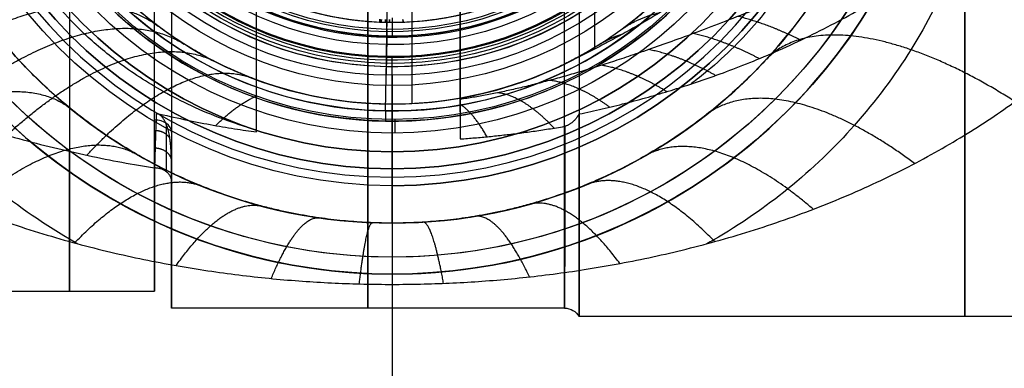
# Model space of a CAD drawing. Header units: centimetres. Extents: x -11 to 25.4, y -15 to 20.7.
# Tile 897 of 1056: x 6.4 to 9.3, y -1.9 to -0.9. Entities that reach past the tile are written whole.
import ezdxf

# ---------------------------------------------------------------- set-up
doc = ezdxf.new("R2010")
doc.units = ezdxf.units.CM
doc.layers.add('Default', color=7, linetype='Continuous', true_color=0x000000)

msp = doc.modelspace()

# ---------------------------------------------------------------- linework, layer by layer
at = {"layer": 'Default'}
for p, q in [((8.0965, -0.9874, -2.05), (8.0965, 0.9874, -2.05)), ((7.1, -1.105, -1.6466), (7.1, -0.5927, -1.6466)), ((7.4844, -0.9298, -4.1), (7.487, -0.7749, -4.1)), ((7.484, -0.9499, -3.3), (7.4866, -0.7949, -3.3)), ((7.5584, -1.1485, -2.4), (7.5584, -0.864, -2.4)), ((7.5, -0.8962, -3.0462), (7.5, -0.95, -3.1)), ((7.484, -0.9528, -3.6487), (7.4825, -1.0388, -3.338)), ((7.4844, -0.9298, -4.1), (7.4842, -0.9367, -4.078)), ((7.5, -0.95, -3.1), (7.5, -0.95, -3.3)), ((7.7, -1.1722, -1.4612), (7.7, -0.963, -1.4612)), ((7.483, -1.013, -4.078), (7.4828, -1.0199, -4.1)), ((7.5, -1.5, -3.3), (7.5, -1.01, -3.3)), ((7.4803, -1.1698, -4.1), (7.4828, -1.0199, -4.1)), ((7.4816, -1.0948, -3.75), (7.4827, -1.0299, -3.75)), ((7.5, -1.065, -3.72), (7.5, -1.095, -3.75)), ((7.5, -1.065, -3.48), (7.5, -1.065, -3.72)), ((7.5, -1.065, -3.48), (7.5, -1.095, -3.45)), ((7.5, -1.095, -3.45), (7.5, -1.6, -3.45)), ((7.5, -1.15, -2.4), (7.5, -1.15, -2.05)), ((7.4803, -1.1698, -3.75), (7.4798, -1.1998, -3.78)), ((7.4803, -1.1698, -4.1), (7.4798, -1.1998, -4.07)), ((7.5, -1.17, -3.75), (7.5, -1.195, -3.75)), ((7.4798, -1.1998, -3.78), (7.4798, -1.1998, -4.07)), ((7.5, -1.235, -4.82), (7.5, -1.365, -4.95)), ((7.5, -1.235, -3.79), (7.5, -1.235, -4.82)), ((7.5, -1.29, -5.4), (7.5, -1.34, -5.4)), ((7.5, -1.365, -4.95), (7.5, -1.39, -4.95)), ((7.5, -1.39, -5), (7.5, -3.275, -5)), ((7.5, -1.5, -3.3), (7.5, -1.5, -1.7472)), ((7.5, -1.6, -3.45), (7.5, -1.65, -3.5)), ((7.5, -1.6, -4.95), (7.5, -3.275, -4.95)), ((7.5, -1.6, -4.95), (7.5, -1.65, -4.9)), ((7.5, -1.65, -3.5), (7.5, -1.65, -4.9)), ((6.3, -1.7), (6.8, -1.7)), ((8.0074, -1.75), (6.85, -1.75)), ((10.1339, -1.775), (8.0502, -1.775))]:
    msp.add_line(p, q, dxfattribs=at)
for centre, radius, start, end in [((7.5, 0, -5.15), 3.475, 90, 270), ((7.5, 0, -7.45), 3.475, 90, 270), ((7.5, 0, -6.3), 3.475, 90, 270), ((7.5, 0, -5.15), 3.475, 270, 90), ((7.5, 0, -7.45), 3.475, 270, 90), ((7.5, 0, -6.3), 3.475, 270, 90), ((7.5, 0, -6.3), 3.425, 90, 270), ((7.5, 0, -6.3), 3.425, 270, 90), ((7.5, 0, -4.95), 3.275, 90, 270), ((7.5, 0, -4.95), 3.275, 270, 90), ((7.5, 0, -4.95), 1.39, 270, 90), ((7.5, 0, -5.4), 1.34, 90, 270), ((7.5, 0, -5.225), 1.34, 90, 270), ((7.5, 0, -5.4), 1.34, 270, 90), ((7.5, 0, -5.225), 1.34, 270, 90), ((7.5, 0, -5.225), 1.29, 90, 270), ((7.5, 0, -5.225), 1.29, 270, 90), ((7.5, 0, -3.78), 1.2, 179.0364, 359.0364), ((7.5, 0, -3.75), 1.17, 179.0364, 359.0364), ((7.5, 0, -3.338), 1.0389, 179.0364, 359.0364), ((7.5, 0, -4.1), 1.0201, 179.0364, 359.0364), ((7.5, 0, -3.6487), 0.9529, 179.0364, 359.0364), ((7.5, 0, -3.1), 0.95, 180, 0), ((7.5, 0, -3.3), 0.95, 180, 0), ((7.5, 0, -3.5), 1.65, 180, 360), ((7.5, 0, -3.3), 1.5, 180, 0), ((7.5, 0, -4.95), 1.365, 180, 360), ((7.5, 0, -5), 3.275, 270, 348.9474), ((7.5, 0, -4.95), 3.275, 270, 347.3684), ((7.5, 0, -4.95), 3.275, 192.8571, 270), ((7.5, 0, -5), 3.275, 192.8571, 270), ((7.5, 0, -2.1758), 1.15, 238.755, 301.2448), ((7.5, 0, -2.5235), 1.5, 223.2504, 316.7496)]:
    msp.add_arc(centre, radius, start, end, dxfattribs=at)
at = {"layer": 'Default', "extrusion": (0, 0, -1)}
for centre, radius, start, end in [((-7.5, 0, 7.45), 3.425, 270, 90), ((-7.5, 0, 5.15), 3.425, 270, 90), ((-7.5, 0, 5.15), 3.425, 90, 270), ((-7.5, 0, 7.45), 3.425, 90, 270), ((-7.5, 0, 5), 3.275, 270, 90), ((-7.5, 0, 5), 3.275, 90, 270), ((-7.5, 0, 5), 1.39, 270, 90), ((-7.5, 0, 4.95), 1.39, 270, 90), ((-7.5, 0, 5), 1.39, 90, 270), ((-7.5, 0, 5.05), 1.34, 270, 90), ((-7.5, 0, 5.05), 1.34, 90, 270), ((-7.5, 0, 5.4), 1.29, 270, 90), ((-7.5, 0, 5.05), 1.29, 270, 90), ((-7.5, 0, 5.05), 1.29, 90, 270), ((-7.5, 0, 5.4), 1.29, 90, 270), ((-7.5, 0, 4.07), 1.2, 180.9636, 0.9636), ((-7.5, 0, 3.925), 1.2, 180.9636, 0.9636), ((-7.5, 0, 4.1), 1.17, 180.9636, 0.9636), ((-7.5, 0, 3.75), 1.095, 180, 0), ((-7.5, 0, 3.33), 1.04, 180.9636, 0.9636), ((-7.5, 0, 3.75), 1.03, 180.9636, 0.9636), ((-7.5, 0, 3.3), 1.01, 180.9636, 0.9636), ((-7.5, 0, 4.078), 1.0131, 180.9636, 0.9636), ((-7.5, 0, 3.3), 1.01, 180.9636, 0.9636), ((-7.5, 0, 4.05), 0.975, 180.9636, 0.9636), ((-7.5, 0, 3.67), 0.95, 180.9636, 0.9636), ((-7.5, 0, 3.2), 0.95, 180, 0), ((-7.5, 0, 4.078), 0.9369, 180.9636, 0.9636), ((-7.5, 0, 4.1), 0.9299, 180.9636, 0.9636), ((-7.5, 0, 3.02), 0.875, 208.1958, 0.9636), ((-7.5, 0, 3.45), 1.6, 180, 0), ((-7.5, 0, 4.82), 1.235, 180, 0), ((-7.5, 0, 3.79), 1.235, 180, 0), ((-7.5, 0, 4.305), 1.235, 180, 0), ((-7.5, 0, 3.75), 1.195, 180, 0), ((-7.5, 0, 3.45), 1.095, 180, 0), ((-7.5, 0, 3.72), 1.065, 180, 0), ((-7.5, 0, 3.48), 1.065, 180, 0), ((-7.5, 0, 3.6), 1.065, 180, 0), ((-7.5, 0, 2.7601), 0.875, 191.6034, 357.2552), ((-7.5, 0, 4.95), 1.6, 200.8726, 339.1274), ((-7.5, 0, 4.2), 1.65, 205.0335, 334.9665), ((-7.5, 0, 2.4), 1.15, 228.8389, 311.1612), ((-7.5, 0, 2.05), 1.15, 244.599, 290.3544)]:
    msp.add_arc(centre, radius, start, end, dxfattribs=at)
at = {"layer": 'Default', "extrusion": (1, 0, 0)}
for centre, radius, start, end in [((0, 0, 6.55), 1.7, 319.3066, 220.6934), ((0, 0, 6.85), 1.75, 89.9229, 218.105), ((0, 0, 6.85), 1.75, 90, 218.105), ((0, 0, 7.1), 1.75, 225.2639, 270)]:
    msp.add_arc(centre, radius, start, end, dxfattribs=at)
at = {"layer": 'Default', "extrusion": (-1, -7.22537e-08, 3.07858e-06)}
msp.add_arc((0, 0, -6.8), 1.7, 321.8952, 218.1053, dxfattribs=at)
at = {"layer": 'Default', "extrusion": (-1, 0, 0)}
for centre, radius, start, end in [((0, 0, -7.4276), 1.75, 270, 90), ((0, 0, -9.1857), 1.775, 291.6856, 90), ((0, 0, -7.7), 1.75, 283.7291, 315.6927), ((1.39, -5.05, -7.5), 0.1, 90, 180), ((1.39, -5.05, -7.5), 0.05, 90, 180)]:
    msp.add_arc(centre, radius, start, end, dxfattribs=at)
at = {"layer": 'Default', "extrusion": (-1, -7.43639e-16, -0.000408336)}
msp.add_arc((-0.0002, -0.0034, -8.0074), 1.7501, 313.9855, 89.991, dxfattribs=at)
at = {"layer": 'Default', "extrusion": (1, -1.63166e-16, 9.52141e-05)}
msp.add_arc((0.0002, -0.0011, 8.0502), 1.7754, 90.009, 228.3893, dxfattribs=at)
at = {"layer": 'Default', "extrusion": (4.6091e-08, 1.34296e-09, 1)}
msp.add_arc((7.5, 0, -4.9), 1.65, 205.0335, 334.9665, dxfattribs=at)
at = {"layer": 'Default', "extrusion": (0.999859, -0.016818, 0)}
for centre, radius, start, end in [((-0.9039, -3.67, 7.4989), 0.08, 270, 15.4762), ((-0.8489, -4.09, 7.4989), 0.04, 17.5, 162.5), ((-0.8839, -3.33, 7.4989), 0.03, 90, 180), ((-0.8839, -3.33, 7.4989), 0.03, 180, 195.4762)]:
    msp.add_arc(centre, radius, start, end, dxfattribs=at)
at = {"layer": 'Default', "extrusion": (0, 0.71026, 0.70394)}
msp.add_arc((-6.8, 1.75), 0.05, 180, 269.9939, dxfattribs=at)
at = {"layer": 'Default', "extrusion": (0.99998, 0.006398, 0)}
msp.add_arc((-1.243, -3.79, 7.4998), 0.04, 90, 180, dxfattribs=at)
at = {"layer": 'Default', "extrusion": (0, 0.000259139, -1)}
msp.add_arc((-8.0067, -1.8), 0.05, 90.834, 150.3989, dxfattribs=at)
at = {"layer": 'Default'}
for points, degree in [([(7.1, -1.0782, -2.05), (7.1, 0, -2.05), (7.1, 1.0782, -2.05)], 2), ([(5, 0, -2.05), (5, -0.0158, -2.05), (5.0007, -0.0476, -2.0496), (5.0037, -0.0953, -2.048), (5.0088, -0.1432, -2.0452), (5.0159, -0.1913, -2.0412), (5.0252, -0.2397, -2.0361), (5.0367, -0.2883, -2.0298), (5.0505, -0.3372, -2.0223), (5.0666, -0.3865, -2.0134), (5.0853, -0.4363, -2.0033), (5.1066, -0.4864, -1.9917), (5.1307, -0.5371, -1.9786), (5.1578, -0.5883, -1.964), (5.188, -0.64, -1.9478), (5.2214, -0.6922, -1.9299), (5.2583, -0.7447, -1.9102), (5.299, -0.7977, -1.8887), (5.3439, -0.8512, -1.8652), (5.3929, -0.9051, -1.8397), (5.4463, -0.9589, -1.8122), (5.5042, -1.0127, -1.7827), (5.567, -1.0663, -1.7512), (5.6347, -1.1196, -1.7177), (5.7077, -1.1723, -1.6822), (5.7858, -1.2239, -1.645), (5.8689, -1.2742, -1.6063), (5.9568, -1.3228, -1.5665), (6.0491, -1.3692, -1.5261), (6.1451, -1.4129, -1.4857), (6.2438, -1.4535, -1.446), (6.3443, -1.4907, -1.4075), (6.4456, -1.5242, -1.3712), (6.5467, -1.5539, -1.3373), (6.6464, -1.5799, -1.3064), (6.7445, -1.6023, -1.2789), (6.8405, -1.6212, -1.2547), (6.9343, -1.6372, -1.2338), (7.0259, -1.6502, -1.2163), (7.1154, -1.6607, -1.2019), (7.2031, -1.6687, -1.1907), (7.2891, -1.6746, -1.1824), (7.3739, -1.6785, -1.1769), (7.4579, -1.6804, -1.1742), (7.5416, -1.6804, -1.1742), (7.6256, -1.6785, -1.1769), (7.7104, -1.6747, -1.1823), (7.7964, -1.6688, -1.1907), (7.8841, -1.6607, -1.2019), (7.9736, -1.6503, -1.2162), (8.0652, -1.6372, -1.2337), (8.159, -1.6213, -1.2546), (8.2551, -1.6023, -1.2788), (8.3531, -1.58, -1.3063), (8.4528, -1.5541, -1.3372), (8.5539, -1.5243, -1.371), (8.6553, -1.4908, -1.4074), (8.7559, -1.4536, -1.4459), (8.8547, -1.4129, -1.4857), (8.9509, -1.3692, -1.5261), (9.0432, -1.3227, -1.5666), (9.1309, -1.2742, -1.6063), (9.214, -1.224, -1.6449), (9.2921, -1.1724, -1.6821), (9.3652, -1.1196, -1.7177), (9.4332, -1.0662, -1.7513), (9.4961, -1.0125, -1.7829), (9.554, -0.9587, -1.8123), (9.6072, -0.9049, -1.8398), (9.6562, -0.8511, -1.8653), (9.701, -0.7976, -1.8888), (9.7417, -0.7447, -1.9102), (9.7786, -0.6922, -1.9299), (9.812, -0.64, -1.9478), (9.8422, -0.5883, -1.964), (9.8693, -0.5371, -1.9786), (9.8934, -0.4864, -1.9917), (9.9147, -0.4362, -2.0033), (9.9334, -0.3865, -2.0134), (9.9495, -0.3372, -2.0223), (9.9633, -0.2883, -2.0298), (9.9748, -0.2397, -2.0361), (9.9841, -0.1913, -2.0412), (9.9912, -0.1432, -2.0452), (9.9963, -0.0953, -2.048), (9.9993, -0.0476, -2.0496), (10, -0.0158, -2.05), (10, 0, -2.05)], 3), ([(9, 0, -3.05), (9, -0.0145, -3.05), (8.9996, -0.0436, -3.0494), (8.9977, -0.0875, -3.0468), (8.9944, -0.1315, -3.0424), (8.9899, -0.1757, -3.0362), (8.984, -0.2202, -3.0282), (8.9767, -0.2649, -3.0182), (8.9679, -0.31, -3.0062), (8.9575, -0.3556, -2.9922), (8.9455, -0.4017, -2.9759), (8.9317, -0.4483, -2.9574), (8.9161, -0.4955, -2.9365), (8.8985, -0.5433, -2.9129), (8.8786, -0.5918, -2.8865), (8.8565, -0.6409, -2.8573), (8.832, -0.6906, -2.825), (8.8047, -0.7409, -2.7894), (8.7745, -0.7917, -2.7503), (8.7413, -0.8429, -2.7077), (8.7048, -0.8944, -2.6615), (8.6648, -0.9459, -2.6117), (8.6213, -0.9971, -2.5582), (8.574, -1.048, -2.501), (8.5229, -1.0979, -2.4408), (8.4684, -1.1463, -2.3783), (8.4111, -1.1924, -2.3144), (8.3513, -1.2358, -2.2502), (8.2903, -1.2756, -2.1875), (8.2295, -1.3113, -2.128), (8.1702, -1.3425, -2.0731), (8.1129, -1.3696, -2.0233), (8.0582, -1.3927, -1.9789), (8.0068, -1.4121, -1.9401), (7.9583, -1.4286, -1.9063), (7.9125, -1.4424, -1.8771), (7.8691, -1.4541, -1.8519), (7.8279, -1.4639, -1.8302), (7.7886, -1.4721, -1.8118), (7.7511, -1.479, -1.7962), (7.7148, -1.4847, -1.7831), (7.6797, -1.4893, -1.7723), (7.6456, -1.493, -1.7636), (7.6124, -1.4959, -1.7569), (7.5799, -1.498, -1.7519), (7.5476, -1.4994, -1.7487), (7.5157, -1.5, -1.7471), (7.4838, -1.5, -1.7471), (7.4519, -1.4993, -1.7487), (7.4197, -1.498, -1.752), (7.3871, -1.4959, -1.757), (7.3539, -1.493, -1.7638), (7.3197, -1.4893, -1.7725), (7.2846, -1.4846, -1.7833), (7.2484, -1.4789, -1.7964), (7.2107, -1.472, -1.8121), (7.1712, -1.4637, -1.8307), (7.1296, -1.4538, -1.8526), (7.0861, -1.442, -1.878), (7.0403, -1.4281, -1.9073), (6.9917, -1.4116, -1.9412), (6.9402, -1.392, -1.9801), (6.8855, -1.3688, -2.0246), (6.8283, -1.3417, -2.0745), (6.7692, -1.3105, -2.1292), (6.7087, -1.275, -2.1886), (6.6478, -1.2352, -2.2511), (6.5881, -1.1918, -2.3152), (6.5308, -1.1456, -2.3792), (6.4765, -1.0974, -2.4415), (6.4255, -1.0475, -2.5016), (6.3782, -0.9965, -2.5588), (6.3346, -0.9452, -2.6123), (6.2948, -0.8938, -2.6621), (6.2584, -0.8424, -2.7082), (6.2252, -0.7913, -2.7507), (6.1952, -0.7406, -2.7896), (6.168, -0.6904, -2.8251), (6.1434, -0.6408, -2.8573), (6.1213, -0.5918, -2.8865), (6.1015, -0.5433, -2.9129), (6.0839, -0.4955, -2.9364), (6.0683, -0.4483, -2.9574), (6.0545, -0.4017, -2.9759), (6.0425, -0.3556, -2.9922), (6.0321, -0.31, -3.0062), (6.0233, -0.2649, -3.0182), (6.016, -0.2202, -3.0282), (6.0101, -0.1757, -3.0362), (6.0056, -0.1315, -3.0424), (6.0023, -0.0875, -3.0468), (6.0004, -0.0436, -3.0494), (6, -0.0145, -3.05), (6, 0, -3.05)], 3), ([(9.0931, 0, -2.05), (9.0931, -0.0079, -2.05), (9.0926, -0.0237, -2.05), (9.0906, -0.0474, -2.05), (9.0871, -0.0713, -2.05), (9.0821, -0.0957, -2.05), (9.0755, -0.1209, -2.05), (9.067, -0.147, -2.05), (9.0565, -0.1742, -2.05), (9.0437, -0.2028, -2.05), (9.0283, -0.2328, -2.05), (9.01, -0.2642, -2.05), (8.9884, -0.2976, -2.05), (8.9628, -0.3333, -2.05), (8.9326, -0.3713, -2.05), (8.897, -0.4123, -2.05), (8.8551, -0.4566, -2.05), (8.8055, -0.5048, -2.05), (8.7476, -0.5568, -2.05), (8.6784, -0.6142, -2.05), (8.5982, -0.6759, -2.05), (8.5192, -0.7325, -2.05), (8.4459, -0.7821, -2.05), (8.3812, -0.8238, -2.05), (8.3237, -0.8594, -2.05), (8.2726, -0.89, -2.05), (8.2255, -0.9172, -2.05), (8.1803, -0.9426, -2.05), (8.1344, -0.9676, -2.05), (8.0876, -0.9922, -2.05), (8.0404, -1.0161, -2.05), (8.009, -1.0314, -2.05), (7.9933, -1.0388, -2.05)], 3), ([(7.7, -1.1359, -1.7), (7.7, -0.7756, -1.7), (7.7, -0.4153, -1.7)], 2), ([(9.3343, -0.5105, -1.7), (9.2903, -0.5353, -1.7), (9.1997, -0.5843, -1.7), (9.048, -0.6604, -1.7), (8.9042, -0.7279, -1.7), (8.7815, -0.7825, -1.7), (8.6708, -0.8298, -1.7), (8.57, -0.8712, -1.7), (8.4793, -0.907, -1.7), (8.397, -0.9384, -1.7), (8.3221, -0.9659, -1.7), (8.2545, -0.9897, -1.7), (8.1945, -1.0101, -1.7), (8.1412, -1.0276, -1.7), (8.0921, -1.043, -1.7), (8.0452, -1.0571, -1.7), (7.998, -1.0707, -1.7), (7.9512, -1.0834, -1.7), (7.9058, -1.095, -1.7), (7.8619, -1.1055, -1.7), (7.8197, -1.1147, -1.7), (7.7788, -1.1229, -1.7), (7.739, -1.1299, -1.7), (7.7129, -1.134, -1.7), (7.7, -1.1359, -1.7)], 3), ([(7.1, -1.0782, -1.9516), (7.0879, -1.0737, -1.9633), (7.0624, -1.0638, -1.9889), (7.0212, -1.0459, -2.0332), (6.9773, -1.0248, -2.0836), (6.9313, -1, -2.1398), (6.8833, -0.9712, -2.2017), (6.835, -0.9388, -2.2673), (6.7876, -0.9034, -2.3344), (6.7577, -0.8786, -2.3782), (6.7431, -0.8658, -2.4)], 3), ([(8.2569, -0.8658, -2.4), (8.2431, -0.8778, -2.3795), (8.215, -0.9013, -2.3381), (8.1705, -0.9348, -2.275), (8.125, -0.9659, -2.2128), (8.0795, -0.9938, -2.1535), (8.0352, -1.0183, -2.0985), (8.007, -1.0323, -2.0656), (7.9933, -1.0388, -2.05)], 3), ([(7.1, -1.2317, -1.2431), (7.1, -1.2229, -1.262), (7.1, -1.2059, -1.3002), (7.1, -1.1826, -1.3592), (7.1, -1.1613, -1.4199), (7.1, -1.1423, -1.4821), (7.1, -1.1256, -1.5459), (7.1, -1.1112, -1.6111), (7.1, -1.0993, -1.6776), (7.1, -1.0899, -1.7453), (7.1, -1.0832, -1.8138), (7.1, -1.0791, -1.8827), (7.1, -1.0782, -1.9286), (7.1, -1.0782, -1.9516)], 3), ([(7.1, -1.0782, -2.05), (7.1, -1.0782, -2.0008), (7.1, -1.0782, -1.9516)], 2), ([(7.7, -1.1359, -1.7), (7.7, -1.1373, -1.679), (7.7, -1.141, -1.6372), (7.7, -1.1493, -1.5752), (7.7, -1.1601, -1.514), (7.7, -1.1735, -1.4536), (7.7, -1.1895, -1.3942), (7.7, -1.2079, -1.3357), (7.7, -1.2287, -1.2784), (7.7, -1.2442, -1.2409), (7.7, -1.2523, -1.2224)], 3), ([(6.8052, -1.1766, -1.2954), (6.8048, -1.1864, -1.2774), (6.804, -1.2063, -1.242), (6.8029, -1.2374, -1.1908), (6.8019, -1.2697, -1.1416), (6.8009, -1.303, -1.0943), (6.8003, -1.326, -1.0639), (6.8, -1.3377, -1.0491)], 3), ([(6.85, -1.377, -1.0799), (6.85, -1.3695, -1.0895), (6.85, -1.3551, -1.1075), (6.85, -1.3357, -1.1308), (6.8498, -1.3182, -1.1512), (6.8494, -1.3022, -1.1692), (6.8488, -1.2877, -1.1851), (6.8479, -1.2746, -1.1992), (6.8468, -1.2626, -1.2118), (6.8454, -1.2517, -1.223), (6.8438, -1.2419, -1.233), (6.842, -1.233, -1.2419), (6.8399, -1.2249, -1.2498), (6.8378, -1.2177, -1.2569), (6.8355, -1.2112, -1.2631), (6.8331, -1.2055, -1.2686), (6.8306, -1.2004, -1.2734), (6.828, -1.1959, -1.2776), (6.8254, -1.1919, -1.2813), (6.8228, -1.1885, -1.2845), (6.8201, -1.1856, -1.2872), (6.8175, -1.1831, -1.2895), (6.8149, -1.1811, -1.2913), (6.8123, -1.1794, -1.2928), (6.8098, -1.1782, -1.294), (6.8075, -1.1772, -1.2949), (6.806, -1.1768, -1.2952), (6.8052, -1.1766, -1.2954)], 3), ([(6.8052, -1.1766, -1.2954), (6.8328, -1.1832, -1.2895), (6.8867, -1.1952, -1.2784), (6.9645, -1.2104, -1.2639), (7.0369, -1.2227, -1.252), (7.0798, -1.229, -1.2459), (7.1, -1.2317, -1.2431)], 3), ([(8.0503, -1.1788, -1.3278), (8.0494, -1.1805, -1.3242), (8.0472, -1.1832, -1.3171), (8.0443, -1.1881, -1.3079), (8.0411, -1.1924, -1.2995), (8.0379, -1.1962, -1.2922), (8.0347, -1.1995, -1.2859), (8.0315, -1.2025, -1.2804), (8.0284, -1.2051, -1.2757), (8.0253, -1.2074, -1.2717), (8.0222, -1.2093, -1.2683), (8.0192, -1.211, -1.2655), (8.0162, -1.2124, -1.2632), (8.0133, -1.2135, -1.2614), (8.0102, -1.2144, -1.2602), (8.0087, -1.2151, -1.2595), (8.0079, -1.2152, -1.2593)], 3), ([(7.7, -1.2523, -1.2224), (7.7144, -1.2513, -1.2234), (7.7432, -1.2491, -1.2256), (7.7856, -1.2453, -1.2295), (7.8281, -1.2408, -1.234), (7.8709, -1.2357, -1.2392), (7.9147, -1.2299, -1.245), (7.9597, -1.2232, -1.2516), (7.9909, -1.2181, -1.2565), (8.0079, -1.2152, -1.2593)], 3), ([(7.5, -1.29, -5.4), (7.5, -1.29, -5.225), (7.5, -1.29, -5.05)], 2), ([(6.85, -1.377, -1.0799), (6.85, -1.3758, -1.0789), (6.8498, -1.3732, -1.0769), (6.8491, -1.3694, -1.0739), (6.8479, -1.3656, -1.071), (6.8463, -1.362, -1.0681), (6.8442, -1.3585, -1.0654), (6.8416, -1.3551, -1.0628), (6.8387, -1.352, -1.0603), (6.8354, -1.3492, -1.0581), (6.8318, -1.3466, -1.056), (6.8278, -1.3443, -1.0542), (6.8236, -1.3423, -1.0527), (6.8192, -1.3406, -1.0514), (6.8145, -1.3393, -1.0504), (6.8098, -1.3384, -1.0496), (6.8049, -1.3378, -1.0492), (6.8016, -1.3377, -1.0491), (6.8, -1.3377, -1.0491)], 3), ([(7.5, -1.34, -5.05), (7.5, -1.34, -5.225), (7.5, -1.34, -5.4)], 2)]:
    msp.add_open_spline(points, degree=degree, dxfattribs=at)
for points, knots in [([(7.0928, -0.8138, -2.7519), (7.0339, -0.7843, -2.7504), (6.9058, -0.7018, -2.7469), (6.7429, -0.5265, -2.7414), (6.6263, -0.2949, -2.7354), (6.5787, -0.0399, -2.7294), (6.604, 0.2181, -2.7235), (6.7002, 0.459, -2.7175), (6.8596, 0.6635, -2.7115), (7.0697, 0.8156, -2.7055), (7.3137, 0.9031, -2.6996), (7.5726, 0.9193, -2.6936), (7.8256, 0.8627, -2.6876), (8.053, 0.738, -2.6817), (8.2366, 0.5548, -2.6757), (8.3619, 0.3278, -2.6697), (8.4191, 0.0749, -2.6637), (8.4036, -0.184, -2.6578), (8.3167, -0.4283, -2.6518), (8.1651, -0.6387, -2.6458), (7.961, -0.7987, -2.6398), (7.7204, -0.8954, -2.6339), (7.4624, -0.9214, -2.6279), (7.2073, -0.8745, -2.6219), (6.9754, -0.7584, -2.616), (6.785, -0.5824, -2.61), (6.6511, -0.3603, -2.604), (6.5844, -0.1097, -2.598), (6.5901, 0.1496, -2.5921), (6.6677, 0.397, -2.5861), (6.8111, 0.613, -2.5801), (7.009, 0.7806, -2.5742), (7.2458, 0.8864, -2.5682), (7.5026, 0.9222, -2.5622), (7.7593, 0.885, -2.5562), (7.9954, 0.7778, -2.5503), (8.1924, 0.6091, -2.5443), (8.3346, 0.3922, -2.5383), (8.4108, 0.1444, -2.5323), (8.415, -0.1149, -2.5264), (8.3468, -0.3651, -2.5204), (8.2116, -0.5865, -2.5144), (8.0202, -0.7614, -2.5085), (7.7877, -0.8761, -2.5025), (7.5324, -0.9216, -2.4965), (7.2745, -0.8942, -2.4905), (7.0345, -0.796, -2.4846), (6.8312, -0.6349, -2.4786), (6.6809, -0.4236, -2.4726), (6.5953, -0.1788, -2.4666), (6.5813, 0.0801, -2.4607), (6.64, 0.3327, -2.4547), (6.7666, 0.559, -2.4487), (6.9513, 0.7411, -2.4428), (7.1793, 0.8646, -2.4368), (7.4327, 0.9197, -2.4308), (7.6914, 0.9021, -2.4248), (7.935, 0.8131, -2.4189), (8.1442, 0.6598, -2.4129), (8.3024, 0.4544, -2.4069), (8.3706, 0.2807, -2.4026), (8.3914, 0.1836, -2.4003), (8.3939, 0.1702, -2.4)], [3.205464, 3.205464, 3.205464, 3.205464, 5.208851, 7.813277, 10.417702, 13.022128, 15.626553, 18.230979, 20.835404, 23.43983, 26.044256, 28.648681, 31.253107, 33.857532, 36.461958, 39.066383, 41.670809, 44.275234, 46.87966, 49.484086, 52.088511, 54.692937, 57.297362, 59.901788, 62.506213, 65.110639, 67.715065, 70.31949, 72.923916, 75.528341, 78.132767, 80.737192, 83.341618, 85.946043, 88.550469, 91.154895, 93.75932, 96.363746, 98.968171, 101.572597, 104.177022, 106.781448, 109.385873, 111.990299, 114.594725, 117.19915, 119.803576, 122.408001, 125.012427, 127.616852, 130.221278, 132.825703, 135.430129, 138.034555, 140.63898, 143.243406, 145.847831, 148.452257, 151.056682, 153.661108, 156.265534, 156.680043, 156.680043, 156.680043, 156.680043]), ([(8.409, -0.0431, -3.06), (8.4078, -0.0671, -3.0595), (8.3994, -0.1643, -3.0572), (8.3572, -0.3313, -3.0532), (8.2527, -0.5271, -3.0481), (8.1043, -0.6923, -3.043), (7.9207, -0.817, -3.0378), (7.7125, -0.894, -3.0327), (7.4919, -0.9189, -3.0276), (7.2717, -0.8901, -3.0225), (7.0649, -0.8094, -3.0173), (6.8835, -0.6815, -3.0122), (6.7381, -0.5137, -3.0071), (6.6371, -0.316, -3.0019), (6.5865, -0.0999, -2.9968), (6.5892, 0.1221, -2.9917), (6.6451, 0.337, -2.9866), (6.7508, 0.5322, -2.9814), (6.9003, 0.6963, -2.9763), (7.0848, 0.8198, -2.9712), (7.2935, 0.8954, -2.9661), (7.5143, 0.9188, -2.9609), (7.7342, 0.8886, -2.9558), (7.9405, 0.8065, -2.9507), (8.121, 0.6773, -2.9456), (8.2653, 0.5086, -2.9404), (8.365, 0.3103, -2.9353), (8.4141, 0.0938, -2.9302), (8.41, -0.1282, -2.9251), (8.3527, -0.3427, -2.9199), (8.2456, -0.5371, -2.9148), (8.095, -0.7003, -2.9097), (7.9097, -0.8225, -2.9045), (7.7005, -0.8968, -2.8994), (7.4796, -0.9187, -2.8943), (7.2599, -0.887, -2.8892), (7.0542, -0.8035, -2.884), (6.8745, -0.6732, -2.8789), (6.7313, -0.5035, -2.8738), (6.633, -0.3045, -2.8687), (6.5853, -0.0877, -2.8635), (6.5909, 0.1342, -2.8584), (6.6496, 0.3483, -2.8533), (6.758, 0.5421, -2.8482), (6.9096, 0.7042, -2.843), (7.0958, 0.8252, -2.8379), (7.3055, 0.8981, -2.8328), (7.5265, 0.9186, -2.8277), (7.746, 0.8854, -2.8225), (7.9512, 0.8006, -2.8174), (8.13, 0.669, -2.8123), (8.272, 0.4984, -2.8072), (8.369, 0.2987, -2.802), (8.4153, 0.0816, -2.7969), (8.4082, -0.1403, -2.7918), (8.348, -0.354, -2.7866), (8.2384, -0.547, -2.7815), (8.0856, -0.7081, -2.7764), (7.8987, -0.8279, -2.7713), (7.6886, -0.8994, -2.7661), (7.4674, -0.9184, -2.761), (7.265, -0.8864, -2.7563), (7.1433, -0.8391, -2.7533), (7.0928, -0.8138, -2.7519)], [5.959068, 5.959068, 5.959068, 5.959068, 6.688935, 8.91858, 11.148225, 13.37787, 15.607515, 17.837161, 20.066806, 22.296451, 24.526096, 26.755741, 28.985386, 31.215031, 33.444676, 35.674321, 37.903966, 40.133611, 42.363256, 44.592901, 46.822546, 49.052191, 51.281837, 53.511482, 55.741127, 57.970772, 60.200417, 62.430062, 64.659707, 66.889352, 69.118997, 71.348642, 73.578287, 75.807932, 78.037577, 80.267222, 82.496867, 84.726513, 86.956158, 89.185803, 91.415448, 93.645093, 95.874738, 98.104383, 100.334028, 102.563673, 104.793318, 107.022963, 109.252608, 111.482253, 113.711898, 115.941543, 118.171189, 120.400834, 122.630479, 124.860124, 127.089769, 129.319414, 131.549059, 133.778704, 136.008349, 138.237994, 139.953098, 139.953098, 139.953098, 139.953098]), ([(9.2929, 0, -2.3429), (9.2929, -0.0533, -2.3429), (9.2891, -0.1645, -2.3334), (9.2697, -0.3414, -2.2878), (9.2283, -0.5403, -2.2035), (9.1531, -0.7616, -2.0737), (9.0346, -0.9918, -1.9023), (8.8738, -1.2088, -1.7085), (8.6803, -1.396, -1.5171), (8.5212, -1.507, -1.3921), (8.4328, -1.5572, -1.3333), (8.4264, -1.5607, -1.3292)], [0.786893, 0.786893, 0.786893, 0.786893, 3.888108, 7.233908, 10.952722, 15.185146, 19.846844, 24.496303, 28.733187, 32.516934, 32.804971, 32.804971, 32.804971, 32.804971]), ([(6.5735, -1.5607, -1.3292), (6.5711, -1.5593, -1.3308), (6.4789, -1.5075, -1.3915), (6.3096, -1.3893, -1.5249), (6.1073, -1.188, -1.7289), (5.9491, -0.9645, -1.9244), (5.8389, -0.7403, -2.0871), (5.7696, -0.5308, -2.2077), (5.7302, -0.3397, -2.2882), (5.7109, -0.1648, -2.3333), (5.7071, -0.0536, -2.3429), (5.7071, 0, -2.3429)], [53.837604, 53.837604, 53.837604, 53.837604, 53.947656, 58.056248, 62.686223, 67.464772, 71.883349, 75.806901, 79.405425, 82.739436, 85.855635, 85.855635, 85.855635, 85.855635]), ([(7.1, -1.226, -1.2554), (7.0654, -1.2162, -1.2712), (6.9649, -1.183, -1.3238), (6.8248, -1.1169, -1.4269), (6.6939, -1.0308, -1.5561), (6.5944, -0.9465, -1.6768), (6.5177, -0.8669, -1.7853), (6.4558, -0.7902, -1.8843), (6.4035, -0.7134, -1.9779), (6.3584, -0.6345, -2.0677), (6.3246, -0.563, -2.1428), (6.3067, -0.5179, -2.1867), (6.3001, -0.5002, -2.2033)], [0.224256, 0.224256, 0.224256, 0.224256, 1.419553, 3.849646, 6.129539, 8.147105, 9.936422, 11.592307, 13.214285, 14.859023, 16.526141, 17.594721, 17.594721, 17.594721, 17.594721]), ([(8.0503, -1.1788, -1.3278), (8.0731, -1.1741, -1.3319), (8.1187, -1.1641, -1.3407), (8.1869, -1.1475, -1.3549), (8.2546, -1.1292, -1.3701), (8.321, -1.1097, -1.386), (8.3868, -1.0886, -1.4026), (8.4559, -1.0647, -1.4208), (8.5311, -1.0364, -1.4416), (8.6159, -1.0016, -1.466), (8.7056, -0.961, -1.4929), (8.7935, -0.9172, -1.5202), (8.8762, -0.872, -1.5466), (8.9535, -0.8257, -1.5717), (9.0248, -0.7791, -1.5953), (9.0902, -0.7325, -1.6172), (9.1498, -0.6864, -1.6373), (9.2038, -0.6409, -1.6556), (9.2525, -0.5962, -1.6721), (9.2962, -0.5526, -1.687), (9.3221, -0.5244, -1.6958), (9.3343, -0.5105, -1.7)], [-15.17625, -15.17625, -15.17625, -15.17625, -14.380504, -13.581587, -12.78267, -11.983753, -11.184837, -10.38592, -9.587003, -8.788086, -7.989169, -7.190252, -6.391335, -5.592418, -4.793501, -3.994584, -3.195668, -2.396751, -1.597834, -0.798917, 0, 0, 0, 0]), ([(8.6199, -0.8506, -1.7), (8.6054, -0.8699, -1.6775), (8.5703, -0.9139, -1.6252), (8.5078, -0.9816, -1.5417), (8.4416, -1.0421, -1.4642), (8.3965, -1.0778, -1.4173), (8.38, -1.0902, -1.4008)], [10.033662, 10.033662, 10.033662, 10.033662, 11.383649, 13.146728, 14.929219, 15.9065, 15.9065, 15.9065, 15.9065]), ([(7.4632, -0.9003, -2.6435), (7.463, -0.9057, -2.6403), (7.4627, -0.9128, -2.6279), (7.463, -0.9057, -2.6155), (7.4632, -0.9003, -2.6123)], [0.0065789, 0.0065789, 0.0065789, 0.0065789, 0.215057, 0.4235097, 0.4235097, 0.4235097, 0.4235097]), ([(7.468, -0.9004, -2.7766), (7.4678, -0.9059, -2.7735), (7.4676, -0.913, -2.761), (7.4678, -0.9059, -2.7486), (7.468, -0.9004, -2.7454)], [0.0065363, 0.0065363, 0.0065363, 0.0065363, 0.2147406, 0.4229454, 0.4229454, 0.4229454, 0.4229454]), ([(7.48, -0.9008, -2.9099), (7.4799, -0.9062, -2.9067), (7.4797, -0.9133, -2.8943), (7.4799, -0.9062, -2.8819), (7.48, -0.9008, -2.8787)], [0.0065541, 0.0065541, 0.0065541, 0.0065541, 0.2147406, 0.4229319, 0.4229319, 0.4229319, 0.4229319]), ([(7.492, -0.901, -3.0432), (7.492, -0.9064, -3.04), (7.4919, -0.9135, -3.0276), (7.492, -0.9064, -3.0151), (7.492, -0.901, -3.012)], [0.0065719, 0.0065719, 0.0065719, 0.0065719, 0.2147406, 0.4229184, 0.4229184, 0.4229184, 0.4229184]), ([(7.5316, -0.9005, -2.5121), (7.5318, -0.9059, -2.509), (7.5321, -0.913, -2.4965), (7.5318, -0.9059, -2.4841), (7.5316, -0.9005, -2.4809)], [0.0065791, 0.0065791, 0.0065791, 0.0065791, 0.215057, 0.4234832, 0.4234832, 0.4234832, 0.4234832]), ([(6.8354, -1.3492, -1.0581), (6.8354, -1.3289, -1.084), (6.8354, -1.2909, -1.1356), (6.8354, -1.2457, -1.2047), (6.8354, -1.2203, -1.2473), (6.8354, -1.2111, -1.2632)], [0.0000002, 0.0000002, 0.0000002, 0.0000002, 0.0538021, 0.1049596, 0.1350805, 0.1350805, 0.1350805, 0.1350805]), ([(6.3, -1.2224, -1.1814), (6.3332, -1.2325, -1.1709), (6.4, -1.2519, -1.1504), (6.5025, -1.2782, -1.121), (6.6046, -1.3015, -1.0939), (6.7049, -1.3216, -1.0695), (6.7687, -1.3326, -1.0555), (6.8, -1.3377, -1.0491)], [0, 0, 0, 0, 1.061067, 2.122138, 3.183209, 4.244279, 5.30535, 5.30535, 5.30535, 5.30535])]:
    msp.add_open_spline(points, degree=3, knots=knots, dxfattribs=at)
for points, weights in [([(9.5915, -0.9206, -1.8317), (9.1737, -0.7021, -1.9414), (8.8543, -0.6699, -2.2935), (8.7549, -0.8218, -2.7252)], [1.07567072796, 0.949262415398, 0.981228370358, 1.17156859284]), ([(6.3002, -0.9327, -1.5325), (6.5159, -0.8352, -1.7516), (6.6926, -0.832, -2.0193), (6.8105, -0.9204, -2.302)], [1.01630290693, 0.986216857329, 0.997772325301, 1.05096931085]), ([(8.2864, -0.8816, -2.0501), (8.2442, -0.8913, -2.1265), (8.2068, -0.908, -2.2036), (8.1743, -0.9316, -2.2806)], [1.01257237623, 1.0200095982, 1.03074645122, 1.04478293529]), ([(8.7028, -0.9614, -1.4921), (8.6388, -0.9298, -1.556), (8.5771, -0.9064, -1.6256), (8.5184, -0.8915, -1.7001)], [1.00538052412, 1.00017297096, 0.9987455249, 1.00109818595]), ([(6.3001, -1.08, -1.341), (6.5397, -0.9208, -1.5707), (6.7457, -0.884, -1.8721), (6.887, -0.973, -2.1974)], [1.0311998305, 0.983814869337, 0.99040458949, 1.05096899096]), ([(8.1765, -0.9445, -2.0502), (8.1525, -0.952, -2.0977), (8.1302, -0.9623, -2.1453), (8.1095, -0.9752, -2.1928)], [1.02255331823, 1.02870481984, 1.03611470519, 1.04478297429]), ([(8.5803, -1.0157, -1.4557), (8.5126, -0.9804, -1.5312), (8.4477, -0.9557, -1.6131), (8.3865, -0.942, -1.7002)], [1.00194030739, 0.998440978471, 0.999674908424, 1.00564209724]), ([(9.3336, -1.1422, -1.7023), (8.9942, -0.9253, -1.8478), (8.7231, -0.887, -2.1652), (8.6002, -1.0196, -2.5327)], [1.04045129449, 0.957945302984, 1.0016510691, 1.17156859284]), ([(6.3646, -1.2414, -1.1614), (6.6044, -1.0219, -1.3961), (6.822, -0.9452, -1.7237), (6.9777, -1.0245, -2.0837)], [1.04504952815, 0.983071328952, 0.98504436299, 1.05096863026]), ([(8.0665, -1.0028, -2.0501), (8.0579, -1.0063, -2.0689), (8.0495, -1.0103, -2.0877), (8.0413, -1.0146, -2.1065)], [1.03511658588, 1.03814309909, 1.04136524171, 1.04478301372]), ([(8.452, -1.0654, -1.4198), (8.3827, -1.0266, -1.5069), (8.3166, -1.0012, -1.6009), (8.2549, -0.9894, -1.7)], [1.00023334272, 0.998900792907, 1.00327558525, 1.01335771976]), ([(8.3081, -1.1129, -1.3828), (8.2399, -1.0709, -1.4823), (8.1752, -1.0451, -1.5888), (8.1154, -1.0356, -1.7001)], [1.00021253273, 1.00159414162, 1.0097118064, 1.02456552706]), ([(6.6007, -1.3, -1.0955), (6.7854, -1.1012, -1.3315), (6.9555, -1.0226, -1.6369), (7.0862, -1.073, -1.9651)], [1.02805931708, 0.984141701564, 0.991778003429, 1.05096822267]), ([(8.1401, -1.1583, -1.3451), (8.0773, -1.113, -1.4576), (8.0183, -1.0869, -1.5769), (7.964, -1.0799, -1.7002)], [1.0020962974, 1.0067576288, 1.01919267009, 1.03940142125]), ([(5.9259, -1.3052, -1.5808), (6.1995, -1.1045, -1.7467), (6.4268, -1.061, -2.0335), (6.5554, -1.1652, -2.3518)], [1.01813829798, 0.968856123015, 1.01999955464, 1.17156859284]), ([(6.9802, -1.2129, -1.2616), (7.0217, -1.1719, -1.3522), (7.0618, -1.1428, -1.4476), (7.0999, -1.1258, -1.5466)], [1.0003928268, 0.998813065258, 1.00199808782, 1.00994789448]), ([(7.9766, -1.2203, -1.2543), (7.9171, -1.1572, -1.3951), (7.8614, -1.1226, -1.5455), (7.8111, -1.1164, -1.7)], [1.00252355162, 1.00873345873, 1.0264042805, 1.05553601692]), ([(7.7793, -1.2458, -1.2291), (7.7515, -1.198, -1.3388), (7.725, -1.1662, -1.4536), (7.7, -1.1503, -1.5713)], [1.00516108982, 1.01177624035, 1.02475054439, 1.04408400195]), ([(9.0382, -1.3246, -1.5646), (8.7728, -1.1266, -1.7322), (8.5512, -1.0823, -2.0153), (8.4229, -1.1825, -2.3278)], [1.01591111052, 0.970471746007, 1.02235757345, 1.17156859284]), ([(6.8052, -1.1776, -1.2937), (6.8067, -1.1777, -1.2938), (6.8082, -1.1779, -1.2939), (6.8097, -1.1782, -1.294)], [1.12565608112, 1.11368973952, 1.10257807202, 1.09232107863]), ([(6.8033, -1.227, -1.2082), (6.8216, -1.228, -1.2088), (6.8372, -1.2367, -1.2142), (6.8453, -1.2514, -1.2233)], [1.14139593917, 1.0030486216, 0.966224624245, 1.03092394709]), ([(6.2497, -1.4548, -1.4443), (6.4541, -1.2793, -1.6213), (6.6308, -1.2302, -1.8762), (6.7497, -1.2989, -2.1485)], [1.00380523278, 0.984234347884, 1.0401554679, 1.17156859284]), ([(8.7395, -1.4591, -1.4399), (8.5372, -1.2844, -1.6171), (8.3621, -1.2351, -1.8711), (8.2438, -1.3026, -2.1422)], [1.00354279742, 0.984744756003, 1.04075335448, 1.17156859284]), ([(6.8016, -1.2787, -1.1291), (6.8275, -1.2794, -1.1296), (6.8468, -1.2938, -1.1396), (6.8497, -1.3152, -1.1545)], [1.15626460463, 0.959615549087, 0.948569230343, 1.1231256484]), ([(6.5647, -1.5583, -1.332), (6.711, -1.4052, -1.5111), (6.8413, -1.3517, -1.7415), (6.9388, -1.3911, -1.9817)], [1.00000231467, 0.999580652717, 1.05676941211, 1.17156859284]), ([(6.85, -1.377, -1.0799), (6.85, -1.377, -1.0799), (6.85, -1.377, -1.0799), (6.85, -1.377, -1.0799)], [1.17134990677, 1.1714318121, 1.17151374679, 1.17159571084]), ([(8.4495, -1.5544, -1.3365), (8.3007, -1.4004, -1.5156), (8.1684, -1.3471, -1.747), (8.0697, -1.3876, -1.9885)], [1.00001595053, 0.998902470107, 1.05608668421, 1.17156859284]), ([(6.8635, -1.6249, -1.2499), (6.9601, -1.4885, -1.4272), (7.0479, -1.4321, -1.6405), (7.1181, -1.4506, -1.8595)], [1.001945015, 1.01282670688, 1.06936789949, 1.17156859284]), ([(8.17, -1.6188, -1.2578), (8.068, -1.4809, -1.4354), (7.9755, -1.4247, -1.6502), (7.902, -1.4451, -1.8712)], [1.00157303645, 1.0114764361, 1.06814162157, 1.17156859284]), ([(7.1434, -1.6632, -1.1985), (7.1966, -1.537, -1.3735), (7.2456, -1.4788, -1.5764), (7.2861, -1.4847, -1.7832)], [1.00541331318, 1.02212142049, 1.07750651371, 1.17156859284]), ([(7.4028, -1.6791, -1.1761), (7.4172, -1.5574, -1.3498), (7.4305, -1.4984, -1.5483), (7.4417, -1.4989, -1.7498)], [1.00754036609, 1.02649205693, 1.08116813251, 1.17156859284]), ([(7.6511, -1.6773, -1.1786), (7.6287, -1.5551, -1.3525), (7.608, -1.4962, -1.5515), (7.5907, -1.4973, -1.7537)], [1.00727431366, 1.02597654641, 1.08074130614, 1.17156859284]), ([(7.904, -1.6582, -1.2053), (7.8436, -1.5308, -1.3807), (7.7881, -1.4728, -1.5849), (7.7424, -1.4803, -1.7932)], [1.00484645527, 1.02083930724, 1.0764133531, 1.17156859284])]:
    msp.add_rational_spline(points, weights, degree=3, dxfattribs=at)

doc.saveas('drawing.dxf')
